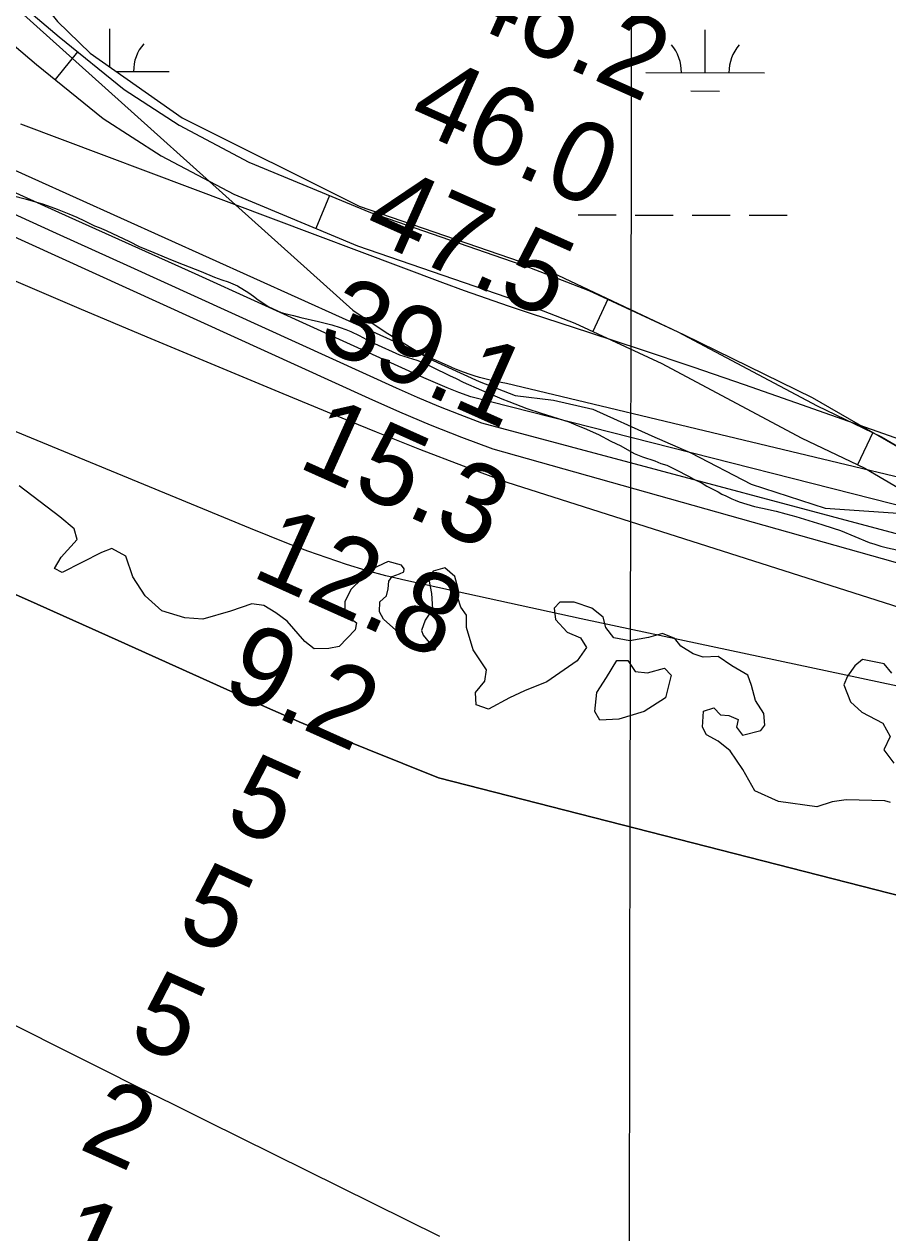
# Model space of a CAD drawing. Extents: x 3187622 to 3225504, y 800805 to 826213.
# Drawn here: x 3207011 to 3207739, y 813398 to 814417 of the extents above; entities that cross this region are included whole.
import ezdxf

# ---------------------------------------------------------------- set-up
doc = ezdxf.new("R2010")
doc.units = 0
for name, color, linetype in [('V-GRID-MAJR', 7, 'Continuous'), ('V-RIVR-EDGE', 7, 'Continuous'), ('V-RIVR-RANG', 7, 'Continuous'), ('V-ROAD-CNTR', 7, 'Continuous'), ('V-SITE-VEGE', 7, 'Continuous'), ('V-TOPO-DPTH', 7, 'Continuous'), ('V-TOPO-MAJR', 7, 'Continuous'), ('V-TOPO-MINR', 7, 'Continuous'), ('V-TOPO-WATR', 7, 'Continuous'), ('V-WETL-SWMP', 7, 'Continuous')]:
    doc.layers.add(name, color=color, linetype=linetype)

msp = doc.modelspace()

# ---------------------------------------------------------------- linework, layer by layer
at = {"layer": 'V-GRID-MAJR'}
msp.add_spline([(3207506.7, 806215.5), (3207519, 812274.2), (3207531.4, 818336.4), (3207543.7, 824398.7), (3207543.7, 824402.1)], degree=3, dxfattribs=at)
at = {"layer": 'V-RIVR-EDGE'}
for points in [[(3207451.4, 813862.3), (3207432.7, 813854.9), (3207420.1, 813848.9), (3207402.2, 813839.4), (3207391.8, 813842.9), (3207391.4, 813853.3), (3207399.3, 813862.9), (3207400.6, 813872.4), (3207389.3, 813889.4), (3207383.7, 813908.1), (3207383.7, 813918.5), (3207379, 813925.5), (3207376.4, 813933.3), (3207376.4, 813942), (3207373.8, 813951.2), (3207365.6, 813958.6), (3207355.6, 813955.6), (3207352.1, 813948.6), (3207354.2, 813936.9), (3207355.1, 813923.8), (3207349, 813914.3), (3207345.9, 813905.6), (3207347.2, 813901.7), (3207352.4, 813895.6), (3207358.9, 813893.4), (3207356.7, 813889), (3207346.3, 813889.1), (3207334.1, 813894.3), (3207324.2, 813906.1), (3207313.8, 813915.2), (3207310.3, 813921.3), (3207310.7, 813930), (3207316.4, 813934.8), (3207317.7, 813940.9), (3207318.2, 813947.4), (3207321.2, 813951.3), (3207327.3, 813953.4), (3207330.8, 813955.2), (3207331.2, 813957.8), (3207329.1, 813960.8), (3207317.8, 813963.9), (3207303.9, 813957.4), (3207286.4, 813940.5), (3207281.2, 813930.1), (3207281.2, 813922.7), (3207283.8, 813917.5), (3207291.1, 813912.2), (3207289.8, 813906.2), (3207276.3, 813892.3), (3207267.6, 813890.6), (3207255.4, 813890.2), (3207247.6, 813896.3), (3207232.5, 813913.7), (3207222.9, 813920.7), (3207212.9, 813926.8), (3207202.9, 813928.1), (3207184.7, 813922.1), (3207161.6, 813915.2), (3207146.4, 813916.5), (3207126.9, 813922.2), (3207113, 813934.9), (3207102.6, 813951), (3207096.5, 813968.4), (3207084.8, 813974.9), (3207076.1, 813971.5), (3207043, 813954.6), (3207036.5, 813958.1), (3207042.2, 813967.6), (3207055.7, 813982.4), (3207053.1, 813991.5), (3207041, 814001.5), (3207006.7, 814027.7)], [(3207621, 813868), (3207607.5, 813875.8), (3207595.8, 813883.7), (3207583.2, 813883.3), (3207574.9, 813885.9), (3207564.5, 813892.4), (3207559.3, 813899), (3207548.9, 813903.3), (3207537.1, 813899.9), (3207521.5, 813896.9), (3207508, 813899.5), (3207501.1, 813908.2), (3207498.9, 813916.9), (3207489.4, 813924.4), (3207474.6, 813929.6), (3207462.4, 813929.6), (3207457.7, 813924.4), (3207458.9, 813914.9), (3207468.5, 813904.4), (3207479.8, 813899.6), (3207485, 813891.3), (3207477.1, 813880.1), (3207451.4, 813862.3)], [(3207519.7, 813880.4), (3207525.8, 813871.2), (3207536.2, 813869.9), (3207550.6, 813873.8), (3207556.2, 813868.1), (3207551.4, 813849), (3207533.5, 813837.3), (3207512.2, 813830.8), (3207496.1, 813830), (3207491.8, 813837.4), (3207493.6, 813853.5), (3207501.8, 813866.1)], [(3207501.8, 813866.1), (3207510.6, 813880.4), (3207519.7, 813880.4)], [(3207742.2, 813869.8), (3207735.7, 813877.7), (3207717.5, 813881.2), (3207711, 813876), (3207704.8, 813867.3), (3207701.8, 813859.9), (3207707.4, 813845.6), (3207716.9, 813836.9), (3207734.7, 813827.7), (3207740.8, 813816.4), (3207735.6, 813805.1), (3207743.8, 813793.8)], [(3207741.1, 813760.7), (3207736.3, 813762), (3207703.7, 813763), (3207692, 813761.3), (3207678.9, 813757), (3207646.8, 813761.4), (3207626.8, 813770.6), (3207616.8, 813788.4), (3207606, 813804.1), (3207596, 813812.4), (3207586.1, 813817.6), (3207582.6, 813824.2), (3207583.5, 813837.6), (3207592.2, 813840.6), (3207597.8, 813834.5), (3207604.8, 813834.1), (3207612.6, 813830.6), (3207611.3, 813824.1), (3207616.5, 813817.5), (3207631.7, 813821.4), (3207635.2, 813825.8), (3207634.3, 813835.8), (3207627.4, 813846.6), (3207624, 813859.3), (3207621, 813868)]]:
    msp.add_lwpolyline(points, dxfattribs=at)
at = {"layer": 'V-ROAD-CNTR'}
for p, q in [((3207056, 814393.5), (3207037.1, 814370.2)), ((3207268.2, 814272.4), (3207256.7, 814244.7)), ((3207502.9, 814185), (3207490.3, 814157.8)), ((3207726.3, 814072.5), (3207713.4, 814045.5))]:
    msp.add_line(p, q, dxfattribs=at)
for points in [[(3206972.6, 814463.5), (3207040.4, 814406.1), (3207095.3, 814361.8), (3207141.5, 814331.7), (3207200.4, 814300.7), (3207302.7, 814258), (3207436.9, 814211.8), (3207486.8, 814192.5), (3207561.9, 814157.6), (3207679.3, 814095), (3207733.6, 814069), (3207792, 814034.8), (3207834.4, 814008.7), (3207858.8, 813998.2), (3207892.7, 813987.6), (3207983.4, 813962.9), (3208086.2, 813932.8), (3208201.1, 813905.1), (3208337.5, 813867.7), (3208422.3, 813853.2), (3208463.9, 813844.5), (3208612.3, 813801.2), (3208706.5, 813766.8), (3208756, 813741.8)], [(3206982.9, 814449.7), (3207287.9, 814175.8), (3207315.9, 814156.9), (3207352.6, 814134.8), (3207394.5, 814115.7), (3207424.8, 814103.7), (3207457, 814100), (3207490.3, 814092.3), (3207540.1, 814069.8), (3207572.8, 814055.6), (3207623.7, 814029), (3207686.1, 814008.9), (3207759.8, 814003.7)], [(3206953.2, 814440.7), (3207021.3, 814383), (3207077.6, 814337.5), (3207126.3, 814305.8), (3207187.6, 814273.5), (3207292, 814230), (3207426.6, 814183.6), (3207475, 814164.9), (3207548.5, 814130.7), (3207665.7, 814068.2), (3207719.5, 814042.5), (3207776.6, 814009.1)]]:
    msp.add_lwpolyline(points, dxfattribs=at)
at = {"layer": 'V-SITE-VEGE'}
for points in [[(3206993.3, 814274.4), (3207011.7, 814269.7), (3207027.1, 814265.2), (3207038.8, 814261), (3207048.6, 814257.1), (3207055.2, 814254.2), (3207061.9, 814251.1), (3207066.8, 814248.5), (3207070.1, 814247), (3207074, 814245.4), (3207079.9, 814242.9), (3207099.8, 814233.6), (3207107.8, 814229.5), (3207120.1, 814224.4), (3207135.7, 814217.8), (3207144.9, 814214.3), (3207160, 814208.3), (3207171.3, 814203.6), (3207177.6, 814201.3), (3207183, 814199.8), (3207190.7, 814196.4), (3207200.2, 814190.4), (3207204.3, 814187.7), (3207208.2, 814184.6), (3207217, 814178.7)], [(3207217, 814178.7), (3207227.6, 814173.9), (3207230.7, 814172.9), (3207238, 814171.3), (3207244, 814169.6), (3207259, 814166.3), (3207270.2, 814163.4), (3207277.2, 814161.3), (3207281.9, 814159.5), (3207286.2, 814157.8), (3207293.2, 814154.3), (3207299.5, 814151), (3207306.3, 814147.7), (3207327.4, 814138.1), (3207341.9, 814133.5), (3207345.4, 814132.1), (3207349.5, 814130.4), (3207355.2, 814127.8), (3207369.3, 814120.8), (3207375.1, 814118.1), (3207381, 814115.2), (3207396.4, 814108.4), (3207413.6, 814101), (3207419.3, 814098.7), (3207434.7, 814092.8), (3207446.6, 814089), (3207470.1, 814081.6), (3207477.9, 814078.3), (3207483, 814076.3), (3207494.9, 814070.9), (3207505.3, 814065.4), (3207513.7, 814061.4), (3207525.2, 814054.9), (3207532.2, 814052), (3207542.4, 814048.7), (3207547.5, 814046.6), (3207552.6, 814045), (3207560.6, 814041.1), (3207570.9, 814035.9), (3207575.4, 814033.4), (3207582.3, 814029.9), (3207586.4, 814027.5), (3207595.8, 814022.7), (3207599.1, 814020.7), (3207602.4, 814019.2), (3207607.3, 814016.6), (3207610.2, 814015.5), (3207613.5, 814014.3), (3207626.4, 814010.2), (3207633.1, 814008.7), (3207644.8, 814006.4), (3207653, 814004.2), (3207661.2, 814001.9), (3207683.3, 813995.1), (3207692.9, 813992), (3207698.9, 813989.9), (3207723.1, 813980), (3207727.8, 813978.6), (3207733.1, 813976.7), (3207738.6, 813975.3), (3207746.6, 813973.6)]]:
    msp.add_lwpolyline(points, dxfattribs=at)
at = {"layer": 'V-TOPO-DPTH'}
for points in [[(3208753.1, 813638.8), (3208691.9, 813653.9), (3208624.1, 813670.4), (3208596.8, 813677.2), (3208569.6, 813684.1), (3208542.4, 813691.3), (3208515.2, 813698.5), (3208421.5, 813724.1), (3208347.5, 813744.2), (3208273.6, 813764.4), (3208199.6, 813784.6), (3208125.6, 813804.7), (3207418, 814030.6), (3207381.1, 814044.3), (3207344.4, 814058.3), (3207307.8, 814072.8), (3207271.3, 814087.7), (3207229.2, 814105.1), (3207171.9, 814129), (3207114.6, 814153), (3207057.4, 814177.3), (3207000.3, 814201.7)], [(3206937, 813965.4), (3207013.6, 813931.5), (3207090.1, 813897.3), (3207216, 813840.5), (3207229.4, 813834.5), (3207242.8, 813828.7), (3207256.3, 813823.1), (3207269.9, 813817.6), (3207360.2, 813781.4), (3207894.9, 813644.5), (3207912.8, 813638.7), (3208415, 813474.6), (3208426.8, 813470.7), (3208438.5, 813466.7), (3208450.2, 813462.5), (3208461.9, 813458.3), (3208473.5, 813453.9), (3208485, 813449.3), (3208496.4, 813444.5), (3208507.8, 813439.5), (3208549.8, 813420.6), (3208582.3, 813406.2), (3208614.8, 813392.2)], [(3206937, 813965.4), (3207013.6, 813931.5), (3207090.1, 813897.3), (3207216, 813840.5), (3207229.4, 813834.5), (3207242.8, 813828.7), (3207256.3, 813823.1), (3207269.9, 813817.6), (3207360.2, 813781.4), (3207894.9, 813644.5), (3207912.8, 813638.7), (3208415, 813474.6), (3208426.8, 813470.7), (3208438.5, 813466.7), (3208450.2, 813462.5), (3208461.9, 813458.3), (3208473.5, 813453.9), (3208485, 813449.3), (3208496.4, 813444.5), (3208507.8, 813439.5), (3208549.8, 813420.6), (3208582.3, 813406.2), (3208614.8, 813392.2)]]:
    msp.add_lwpolyline(points, dxfattribs=at)
at = {"layer": 'V-TOPO-MAJR'}
msp.add_lwpolyline([(3207878.2, 813977.9), (3207387.3, 814102.6), (3207377.3, 814106.4), (3207367.4, 814110.3), (3207357.5, 814114.5), (3207347.8, 814118.8), (3207261.2, 814158.2), (3207208.1, 814182.3), (3207155.1, 814206.3), (3207102, 814230.4), (3207048.9, 814254.3), (3206770.5, 814380)], dxfattribs=at)
at = {"layer": 'V-TOPO-MINR'}
for points in [[(3207830.6, 814014.9), (3207417.5, 814114), (3207412.9, 814114.9), (3207408.4, 814115.9), (3207403.8, 814116.8), (3207399.3, 814117.8), (3207394.7, 814118.9), (3207390.3, 814120.3), (3207385.9, 814121.8), (3207378, 814124.7), (3207376.1, 814125.4), (3207374.4, 814126.1), (3207370.8, 814127.6), (3207355.1, 814134.7), (3207345.5, 814139.1), (3207335.9, 814143.4), (3207326.3, 814147.8), (3207316.7, 814152.1), (3206793.1, 814388.2)], [(3208000.1, 813978.2), (3207661.3, 814097.7), (3207618, 814112.8), (3207574.7, 814127.7), (3207531.2, 814142.3), (3207487.7, 814156.7), (3207437.7, 814173), (3207419.2, 814179.2), (3207400.6, 814185.6), (3207382.2, 814192.2), (3207363.8, 814198.9), (3207008.2, 814332.5)], [(3207934, 813909.8), (3207406.1, 814058.5), (3207379.7, 814068.5), (3207353.5, 814078.9), (3207327.5, 814089.9), (3207301.6, 814101.3), (3206838.1, 814312.5)], [(3207840.8, 813961.8), (3207396.7, 814080.5), (3207378.5, 814087.4), (3207360.4, 814094.6), (3207342.5, 814102.2), (3207324.7, 814110.1), (3207100.9, 814211.9), (3207038.3, 814240.4), (3206975.8, 814268.7)], [(3207882.9, 813829.9), (3207480.4, 813915.6), (3207332.6, 813947.9), (3207315.8, 813951.9), (3207299.1, 813956.4), (3207282.6, 813961.4), (3207266.3, 813966.9), (3207250, 813972.7), (3207233.8, 813978.8), (3207217.7, 813985.1), (3207201.7, 813991.6), (3206689.3, 814203.1)], [(3208753.1, 813638.8), (3208691.9, 813653.9), (3208624.1, 813670.4), (3208596.8, 813677.2), (3208569.6, 813684.1), (3208542.4, 813691.3), (3208515.2, 813698.5), (3208421.5, 813724.1), (3208347.5, 813744.2), (3208273.6, 813764.4), (3208199.6, 813784.6), (3208125.6, 813804.7), (3207418, 814030.6), (3207381.1, 814044.3), (3207344.4, 814058.3), (3207307.8, 814072.8), (3207271.3, 814087.7), (3207229.2, 814105.1), (3207171.9, 814129), (3207114.6, 814153), (3207057.4, 814177.3), (3207000.3, 814201.7)], [(3207361.2, 813394.8), (3207165.5, 813491.6), (3207136.1, 813506.2), (3207106.7, 813520.8), (3207077.3, 813535.5), (3207047.9, 813550.2), (3206740, 813705.1)]]:
    msp.add_lwpolyline(points, dxfattribs=at)
at = {"layer": 'V-TOPO-WATR'}
msp.add_lwpolyline([(3208614.8, 813392.2), (3208582.3, 813406.2), (3208549.8, 813420.6), (3208507.8, 813439.5), (3208496.4, 813444.5), (3208485, 813449.3), (3208473.5, 813453.9), (3208461.9, 813458.3), (3208450.2, 813462.5), (3208438.5, 813466.7), (3208426.8, 813470.7), (3208415, 813474.6), (3207912.8, 813638.7), (3207894.9, 813644.5), (3207360.2, 813781.4), (3207269.9, 813817.6), (3207256.3, 813823.1), (3207242.8, 813828.7), (3207229.4, 813834.5), (3207216, 813840.5), (3207090.1, 813897.3), (3207013.6, 813931.5), (3206937, 813965.4)], dxfattribs=at)
at = {"layer": 'V-WETL-SWMP'}
for p, q in [((3207083.1, 814380.9), (3207083.1, 814413)), ((3207585, 814376), (3207585, 814412)), ((3207088.6, 814377), (3207133.1, 814376.9)), ((3207535, 814376.1), (3207635, 814375.9)), ((3207572.9, 814360.6), (3207596.9, 814360.5)), ((3207477.9, 814256.1), (3207509.9, 814256.1)), ((3207525.9, 814256), (3207557.9, 814256)), ((3207573.9, 814255.9), (3207605.9, 814255.9)), ((3207621.9, 814255.8), (3207653.9, 814255.8))]:
    msp.add_line(p, q, dxfattribs=at)
msp.add_lwpolyline([(3206905.1, 814548.8), (3207017.4, 814446.3), (3207039, 814419.2), (3207066.6, 814392.5), (3207144.1, 814337.9), (3207293.2, 814263.6), (3207456, 814207.4), (3207567.2, 814154.9), (3207675.1, 814102.2), (3207783.3, 814039.8), (3207855.9, 814010.4), (3207955.2, 813988), (3208133.7, 813948.6), (3208142.1, 813946.8), (3208184.5, 813936.7), (3208324.8, 813907.8), (3208505.1, 813865.6), (3208555.4, 813859.5), (3208688.4, 813831), (3208828.5, 813800.5)], dxfattribs=at)
for centre, start, end in [((3207138.3, 814377.4), 139.1115, 180.6551), ((3207529.7, 814376.6), 359.1115, 40.6551), ((3207640.2, 814376.4), 139.1115, 180.6551)]:
    msp.add_arc(centre, 35.2, start, end, dxfattribs=at)

# ---------------------------------------------------------------- texts
at = {"layer": 'V-RIVR-RANG'}
for s, rotation, p in [('46.2', 335.9983, (3207375.2, 814421.6)), ('46.0', 335.9983, (3207332.1, 814331.3)), ('47.5', 335.9983, (3207294.3, 814238.7)), ('39.1', 335.9983, (3207256, 814146.2)), ('15.3', 335.8366, (3207240.1, 814044.1)), ('12.8', 335.8366, (3207201.1, 813952)), ('9.2', 335.8366, (3207175.6, 813853.9)), ('5', 335.8366, (3207178, 813743.2)), ('5', 335.8366, (3207137.5, 813651.7)), ('5', 335.8366, (3207097.1, 813560.3)), ('2', 335.8366, (3207055.7, 813469.3)), ('1', 335.8366, (3207030.4, 813371))]:
    msp.add_text(s, height=67, rotation=rotation, dxfattribs=at).set_placement(p)

doc.saveas('drawing.dxf')
